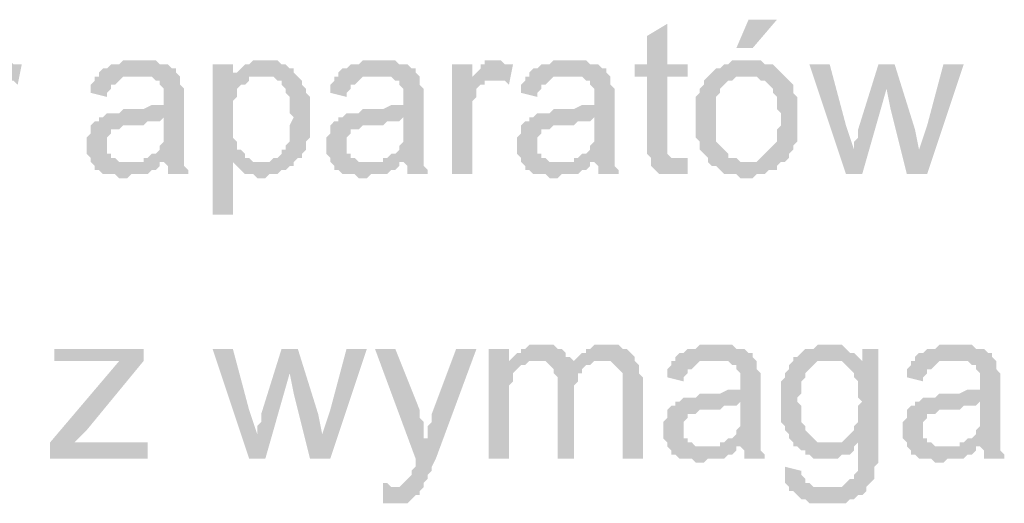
# Model space of a CAD drawing. Header units: millimetres. Extents: x -523 to 1404227, y -783705 to 1038705.
# Tile 390 of 508: x 708690 to 709716, y 220876 to 221380. Entities that reach past the tile are written whole.
import ezdxf

# ---------------------------------------------------------------- set-up
doc = ezdxf.new("R2010")
doc.units = ezdxf.units.MM
doc.linetypes.add('ACAD_ISO08W100', pattern=[36, 24, -3, 6, -3])
doc.layers.add('!!ELEKTRYKA', color=7, linetype='Continuous')

msp = doc.modelspace()

# ---------------------------------------------------------------- hatches: boundary and pattern name
at = {"layer": '!!ELEKTRYKA', "linetype": 'ACAD_ISO08W100'}
for points in [[(709364.78, 221375.97), (709343.61, 221363.27), (709343.61, 221333.64), (709330.91, 221333.64), (709330.91, 221320.94), (709343.61, 221320.94), (709343.61, 221253.2), (709343.61, 221253.2), (709343.61, 221244.73), (709343.61, 221240.5), (709347.85, 221236.27), (709377.48, 221236.27), (709373.25, 221236.27), (709369.01, 221236.27), (709369.01, 221236.27), (709364.78, 221240.5), (709364.78, 221240.5), (709364.78, 221244.73), (709364.78, 221253.2), (709364.78, 221320.94), (709385.95, 221320.94), (709385.95, 221333.64), (709364.78, 221333.64)], [(708674.73, 221337.87), (708674.73, 221337.87), (708662.03, 221337.87), (708662.03, 221333.64), (708657.79, 221333.64), (708657.79, 221329.4), (708653.56, 221325.17), (708649.33, 221320.94), (708649.33, 221316.7), (708670.49, 221316.7), (708674.73, 221316.7), (708678.96, 221316.7), (708683.19, 221316.7), (708687.43, 221312.47), (708691.66, 221333.64), (708687.43, 221333.64), (708683.19, 221333.64), (708678.96, 221337.87), (708678.96, 221337.87)], [(708814.43, 221337.87), (708814.43, 221337.87), (708797.5, 221337.87), (708793.26, 221333.64), (708789.03, 221333.64), (708784.8, 221333.64), (708780.56, 221329.4), (708776.33, 221329.4), (708772.1, 221325.17), (708772.1, 221320.94), (708810.2, 221320.94), (708814.43, 221320.94), (708818.67, 221320.94), (708822.9, 221320.94), (708827.13, 221320.94), (708831.37, 221316.7), (708835.6, 221316.7), (708835.6, 221312.47), (708835.6, 221312.47), (708839.83, 221308.23), (708839.83, 221304), (708839.83, 221299.77), (708839.83, 221299.77), (708839.83, 221291.3), (708839.83, 221291.3), (708835.6, 221291.3), (708831.37, 221291.3), (708831.37, 221291.3), (708827.13, 221291.3), (708818.67, 221287.07), (708814.43, 221287.07), (708810.2, 221287.07), (708805.96, 221287.07), (708797.5, 221287.07), (708793.26, 221282.83), (708789.03, 221282.83), (708789.03, 221282.83), (708784.8, 221282.83), (708780.56, 221282.83), (708776.33, 221278.6), (708839.83, 221278.6), (708839.83, 221270.13), (708839.83, 221265.9), (708839.83, 221261.67), (708839.83, 221257.43), (708839.83, 221253.2), (708835.6, 221248.97), (708835.6, 221248.97), (708835.6, 221244.73), (708831.37, 221240.5), (708827.13, 221240.5), (708822.9, 221236.27), (708818.67, 221236.27), (708818.67, 221232.03), (708839.83, 221232.03), (708839.83, 221232.03), (708844.07, 221227.8), (708844.07, 221223.57), (708844.07, 221219.33), (708865.23, 221219.33), (708865.23, 221219.33), (708865.23, 221223.57), (708861, 221227.8), (708861, 221232.03), (708861, 221236.27), (708861, 221236.27), (708861, 221240.5), (708861, 221244.73), (708861, 221248.97), (708861, 221253.2), (708861, 221261.67), (708861, 221265.9), (708861, 221295.53), (708861, 221295.53), (708861, 221299.77), (708861, 221304), (708861, 221308.23), (708856.77, 221312.47), (708856.77, 221312.47), (708856.77, 221316.7), (708856.77, 221320.94), (708852.53, 221325.17), (708852.53, 221329.4), (708848.3, 221329.4), (708844.07, 221333.64), (708839.83, 221333.64), (708835.6, 221333.64), (708831.37, 221337.87), (708827.13, 221337.87), (708822.9, 221337.87), (708818.67, 221337.87)], [(708945.67, 221337.87), (708932.97, 221337.87), (708928.73, 221333.64), (708924.5, 221333.64), (708920.27, 221329.4), (708916.03, 221325.17), (708911.8, 221325.17), (708941.43, 221320.94), (708945.67, 221320.94), (708949.9, 221320.94), (708954.14, 221320.94), (708958.37, 221316.7), (708962.6, 221316.7), (708962.6, 221312.47), (708966.84, 221308.23), (708966.84, 221304), (708971.07, 221299.77), (708971.07, 221299.77), (708971.07, 221291.3), (708971.07, 221287.07), (708971.07, 221282.83), (708975.3, 221278.6), (708975.3, 221278.6), (708971.07, 221270.13), (708971.07, 221265.9), (708971.07, 221261.67), (708971.07, 221257.43), (708971.07, 221253.2), (708966.84, 221248.97), (708966.84, 221244.73), (708962.6, 221244.73), (708962.6, 221240.5), (708958.37, 221236.27), (708954.14, 221236.27), (708949.9, 221232.03), (708945.67, 221232.03), (708941.43, 221232.03), (708911.8, 221232.03), (708916.03, 221227.8), (708916.03, 221227.8), (708920.27, 221223.57), (708924.5, 221219.33), (708924.5, 221219.33), (708928.73, 221219.33), (708932.97, 221219.33), (708937.2, 221215.1), (708941.43, 221215.1), (708941.43, 221215.1), (708945.67, 221215.1), (708949.9, 221219.33), (708954.14, 221219.33), (708958.37, 221219.33), (708962.6, 221223.57), (708966.84, 221223.57), (708971.07, 221227.8), (708975.3, 221227.8), (708975.3, 221232.03), (708979.54, 221236.27), (708983.77, 221236.27), (708983.77, 221240.5), (708988, 221244.73), (708988, 221248.97), (708988, 221253.2), (708992.24, 221257.43), (708992.24, 221261.67), (708992.24, 221265.9), (708992.24, 221270.13), (708992.24, 221274.37), (708992.24, 221278.6), (708992.24, 221278.6), (708992.24, 221282.83), (708992.24, 221287.07), (708992.24, 221291.3), (708992.24, 221295.53), (708992.24, 221299.77), (708988, 221304), (708988, 221308.23), (708988, 221308.23), (708983.77, 221312.47), (708983.77, 221316.7), (708979.54, 221320.94), (708975.3, 221325.17), (708975.3, 221329.4), (708971.07, 221329.4), (708971.07, 221329.4), (708966.84, 221333.64), (708962.6, 221333.64), (708958.37, 221337.87), (708954.14, 221337.87), (708949.9, 221337.87)], [(709064.2, 221337.87), (709064.2, 221337.87), (709047.27, 221337.87), (709043.04, 221333.64), (709038.8, 221333.64), (709034.57, 221333.64), (709030.34, 221329.4), (709026.1, 221329.4), (709021.87, 221325.17), (709021.87, 221320.94), (709059.97, 221320.94), (709064.2, 221320.94), (709068.44, 221320.94), (709072.67, 221320.94), (709076.9, 221320.94), (709081.14, 221316.7), (709085.37, 221316.7), (709085.37, 221312.47), (709085.37, 221312.47), (709089.61, 221308.23), (709089.61, 221304), (709089.61, 221299.77), (709089.61, 221299.77), (709089.61, 221291.3), (709089.61, 221291.3), (709085.37, 221291.3), (709081.14, 221291.3), (709081.14, 221291.3), (709076.9, 221291.3), (709068.44, 221287.07), (709064.2, 221287.07), (709059.97, 221287.07), (709055.74, 221287.07), (709047.27, 221287.07), (709043.04, 221282.83), (709038.8, 221282.83), (709038.8, 221282.83), (709034.57, 221282.83), (709030.34, 221282.83), (709026.1, 221278.6), (709089.61, 221278.6), (709089.61, 221270.13), (709089.61, 221265.9), (709089.61, 221261.67), (709089.61, 221257.43), (709089.61, 221253.2), (709085.37, 221248.97), (709085.37, 221248.97), (709085.37, 221244.73), (709081.14, 221240.5), (709076.9, 221240.5), (709072.67, 221236.27), (709068.44, 221236.27), (709068.44, 221232.03), (709089.61, 221232.03), (709089.61, 221232.03), (709093.84, 221227.8), (709093.84, 221223.57), (709093.84, 221219.33), (709115.01, 221219.33), (709115.01, 221219.33), (709115.01, 221223.57), (709110.77, 221227.8), (709110.77, 221232.03), (709110.77, 221236.27), (709110.77, 221236.27), (709110.77, 221240.5), (709110.77, 221244.73), (709110.77, 221248.97), (709110.77, 221253.2), (709110.77, 221261.67), (709110.77, 221265.9), (709110.77, 221295.53), (709110.77, 221295.53), (709110.77, 221299.77), (709110.77, 221304), (709110.77, 221308.23), (709106.54, 221312.47), (709106.54, 221312.47), (709106.54, 221316.7), (709106.54, 221320.94), (709102.31, 221325.17), (709102.31, 221329.4), (709098.07, 221329.4), (709093.84, 221333.64), (709089.61, 221333.64), (709085.37, 221333.64), (709081.14, 221337.87), (709076.9, 221337.87), (709072.67, 221337.87), (709068.44, 221337.87)], [(709186.97, 221337.87), (709186.97, 221337.87), (709174.27, 221337.87), (709174.27, 221333.64), (709170.04, 221333.64), (709170.04, 221329.4), (709165.81, 221325.17), (709161.57, 221320.94), (709161.57, 221316.7), (709182.74, 221316.7), (709186.97, 221316.7), (709191.21, 221316.7), (709195.44, 221316.7), (709199.67, 221312.47), (709203.91, 221333.64), (709199.67, 221333.64), (709195.44, 221333.64), (709191.21, 221337.87), (709191.21, 221337.87)], [(709263.18, 221337.87), (709263.18, 221337.87), (709246.24, 221337.87), (709242.01, 221333.64), (709237.78, 221333.64), (709233.54, 221333.64), (709229.31, 221329.4), (709225.08, 221329.4), (709220.84, 221325.17), (709220.84, 221320.94), (709258.94, 221320.94), (709263.18, 221320.94), (709267.41, 221320.94), (709271.64, 221320.94), (709275.88, 221320.94), (709280.11, 221316.7), (709284.34, 221316.7), (709284.34, 221312.47), (709284.34, 221312.47), (709288.58, 221308.23), (709288.58, 221304), (709288.58, 221299.77), (709288.58, 221299.77), (709288.58, 221291.3), (709288.58, 221291.3), (709284.34, 221291.3), (709280.11, 221291.3), (709280.11, 221291.3), (709275.88, 221291.3), (709267.41, 221287.07), (709263.18, 221287.07), (709258.94, 221287.07), (709254.71, 221287.07), (709246.24, 221287.07), (709242.01, 221282.83), (709237.78, 221282.83), (709237.78, 221282.83), (709233.54, 221282.83), (709229.31, 221282.83), (709225.08, 221278.6), (709288.58, 221278.6), (709288.58, 221270.13), (709288.58, 221265.9), (709288.58, 221261.67), (709288.58, 221257.43), (709288.58, 221253.2), (709284.34, 221248.97), (709284.34, 221248.97), (709284.34, 221244.73), (709280.11, 221240.5), (709275.88, 221240.5), (709271.64, 221236.27), (709267.41, 221236.27), (709267.41, 221232.03), (709288.58, 221232.03), (709288.58, 221232.03), (709292.81, 221227.8), (709292.81, 221223.57), (709292.81, 221219.33), (709313.98, 221219.33), (709313.98, 221219.33), (709313.98, 221223.57), (709309.74, 221227.8), (709309.74, 221232.03), (709309.74, 221236.27), (709309.74, 221236.27), (709309.74, 221240.5), (709309.74, 221244.73), (709309.74, 221248.97), (709309.74, 221253.2), (709309.74, 221261.67), (709309.74, 221265.9), (709309.74, 221295.53), (709309.74, 221295.53), (709309.74, 221299.77), (709309.74, 221304), (709309.74, 221308.23), (709305.51, 221312.47), (709305.51, 221312.47), (709305.51, 221316.7), (709305.51, 221320.94), (709301.28, 221325.17), (709301.28, 221329.4), (709297.04, 221329.4), (709292.81, 221333.64), (709288.58, 221333.64), (709284.34, 221333.64), (709280.11, 221337.87), (709275.88, 221337.87), (709271.64, 221337.87), (709267.41, 221337.87)], [(709449.45, 221337.87), (709432.51, 221337.87), (709428.28, 221333.64), (709424.05, 221333.64), (709419.81, 221329.4), (709415.58, 221329.4), (709411.35, 221325.17), (709411.35, 221325.17), (709407.11, 221320.94), (709449.45, 221320.94), (709449.45, 221320.94), (709453.68, 221320.94), (709457.91, 221320.94), (709462.15, 221316.7), (709466.38, 221316.7), (709470.62, 221312.47), (709470.62, 221312.47), (709474.85, 221308.23), (709474.85, 221304), (709479.08, 221299.77), (709479.08, 221295.53), (709479.08, 221291.3), (709479.08, 221287.07), (709483.32, 221282.83), (709483.32, 221278.6), (709483.32, 221278.6), (709483.32, 221270.13), (709479.08, 221265.9), (709479.08, 221261.67), (709479.08, 221257.43), (709479.08, 221253.2), (709474.85, 221248.97), (709474.85, 221248.97), (709470.62, 221244.73), (709470.62, 221244.73), (709466.38, 221240.5), (709462.15, 221236.27), (709462.15, 221236.27), (709457.91, 221232.03), (709453.68, 221232.03), (709449.45, 221232.03), (709407.11, 221232.03), (709411.35, 221227.8), (709415.58, 221227.8), (709419.81, 221223.57), (709419.81, 221223.57), (709424.05, 221219.33), (709428.28, 221219.33), (709432.51, 221219.33), (709436.75, 221219.33), (709440.98, 221215.1), (709449.45, 221215.1), (709449.45, 221215.1), (709453.68, 221215.1), (709457.91, 221219.33), (709462.15, 221219.33), (709466.38, 221219.33), (709470.62, 221223.57), (709474.85, 221223.57), (709479.08, 221223.57), (709479.08, 221227.8), (709483.32, 221232.03), (709487.55, 221232.03), (709491.78, 221236.27), (709491.78, 221240.5), (709496.02, 221244.73), (709496.02, 221244.73), (709496.02, 221248.97), (709500.25, 221253.2), (709500.25, 221253.2), (709500.25, 221257.43), (709500.25, 221261.67), (709500.25, 221270.13), (709500.25, 221274.37), (709500.25, 221278.6), (709500.25, 221282.83), (709500.25, 221287.07), (709500.25, 221291.3), (709500.25, 221295.53), (709500.25, 221299.77), (709496.02, 221304), (709496.02, 221308.23), (709496.02, 221312.47), (709491.78, 221316.7), (709487.55, 221320.94), (709487.55, 221320.94), (709483.32, 221325.17), (709479.08, 221329.4), (709479.08, 221329.4), (709474.85, 221333.64), (709470.62, 221333.64), (709466.38, 221333.64), (709462.15, 221337.87), (709457.91, 221337.87), (709453.68, 221337.87)], [(708911.8, 221333.64), (708890.63, 221333.64), (708890.63, 221177), (708911.8, 221177), (708911.8, 221232.03), (708941.43, 221232.03), (708937.2, 221232.03), (708932.97, 221232.03), (708928.73, 221236.27), (708924.5, 221236.27), (708924.5, 221240.5), (708920.27, 221244.73), (708916.03, 221244.73), (708916.03, 221248.97), (708916.03, 221253.2), (708911.8, 221257.43), (708911.8, 221261.67), (708911.8, 221265.9), (708911.8, 221270.13), (708911.8, 221278.6), (708911.8, 221278.6), (708911.8, 221282.83), (708911.8, 221287.07), (708911.8, 221291.3), (708911.8, 221295.53), (708916.03, 221299.77), (708916.03, 221304), (708916.03, 221308.23), (708920.27, 221312.47), (708924.5, 221312.47), (708928.73, 221316.7), (708928.73, 221320.94), (708911.8, 221320.94)], [(709161.57, 221333.64), (709140.41, 221333.64), (709140.41, 221219.33), (709161.57, 221219.33), (709161.57, 221278.6), (709161.57, 221282.83), (709161.57, 221287.07), (709161.57, 221291.3), (709161.57, 221295.53), (709165.81, 221299.77), (709165.81, 221304), (709165.81, 221308.23), (709170.04, 221312.47), (709174.27, 221312.47), (709174.27, 221316.7), (709178.51, 221316.7), (709182.74, 221316.7), (709161.57, 221316.7)], [(709534.12, 221333.64), (709512.95, 221333.64), (709551.05, 221219.33), (709559.52, 221244.73), (709551.05, 221270.13)], [(709601.85, 221333.64), (709584.92, 221333.64), (709563.75, 221265.9), (709563.75, 221257.43), (709559.52, 221253.2), (709559.52, 221248.97), (709559.52, 221244.73), (709559.52, 221244.73), (709551.05, 221219.33), (709567.98, 221219.33), (709593.38, 221308.23)], [(709601.85, 221333.64), (709593.38, 221308.23), (709597.62, 221287.07), (709614.55, 221219.33), (709627.25, 221244.73), (709623.02, 221265.9)], [(709673.82, 221333.64), (709652.65, 221333.64), (709635.72, 221270.13), (709627.25, 221244.73), (709614.55, 221219.33), (709635.72, 221219.33)], [(708772.1, 221320.94), (708767.86, 221320.94), (708767.86, 221316.7), (708763.63, 221312.47), (708763.63, 221308.23), (708763.63, 221304), (708780.56, 221299.77), (708780.56, 221304), (708784.8, 221308.23), (708784.8, 221312.47), (708789.03, 221312.47), (708793.26, 221316.7), (708793.26, 221316.7), (708797.5, 221320.94), (708801.73, 221320.94), (708805.96, 221320.94), (708810.2, 221320.94)], [(709021.87, 221320.94), (709017.64, 221320.94), (709017.64, 221316.7), (709013.4, 221312.47), (709013.4, 221308.23), (709013.4, 221304), (709030.34, 221299.77), (709030.34, 221304), (709034.57, 221308.23), (709034.57, 221312.47), (709038.8, 221312.47), (709043.04, 221316.7), (709043.04, 221316.7), (709047.27, 221320.94), (709051.5, 221320.94), (709055.74, 221320.94), (709059.97, 221320.94)], [(709220.84, 221320.94), (709216.61, 221320.94), (709216.61, 221316.7), (709212.38, 221312.47), (709212.38, 221308.23), (709212.38, 221304), (709229.31, 221299.77), (709229.31, 221304), (709233.54, 221308.23), (709233.54, 221312.47), (709237.78, 221312.47), (709242.01, 221316.7), (709242.01, 221316.7), (709246.24, 221320.94), (709250.48, 221320.94), (709254.71, 221320.94), (709258.94, 221320.94)], [(709407.11, 221320.94), (709407.11, 221320.94), (709402.88, 221316.7), (709402.88, 221312.47), (709398.65, 221308.23), (709398.65, 221304), (709394.41, 221299.77), (709394.41, 221295.53), (709394.41, 221291.3), (709394.41, 221287.07), (709394.41, 221282.83), (709394.41, 221278.6), (709394.41, 221278.6), (709394.41, 221270.13), (709394.41, 221265.9), (709394.41, 221261.67), (709394.41, 221257.43), (709398.65, 221253.2), (709398.65, 221248.97), (709398.65, 221244.73), (709402.88, 221240.5), (709402.88, 221240.5), (709407.11, 221236.27), (709407.11, 221232.03), (709449.45, 221232.03), (709445.21, 221232.03), (709440.98, 221232.03), (709436.75, 221236.27), (709432.51, 221236.27), (709428.28, 221236.27), (709428.28, 221240.5), (709424.05, 221244.73), (709424.05, 221244.73), (709419.81, 221248.97), (709419.81, 221248.97), (709415.58, 221253.2), (709415.58, 221257.43), (709415.58, 221261.67), (709415.58, 221265.9), (709415.58, 221270.13), (709415.58, 221278.6), (709415.58, 221278.6), (709415.58, 221282.83), (709415.58, 221287.07), (709415.58, 221291.3), (709415.58, 221295.53), (709415.58, 221299.77), (709419.81, 221304), (709419.81, 221308.23), (709424.05, 221312.47), (709424.05, 221312.47), (709428.28, 221316.7), (709432.51, 221316.7), (709436.75, 221320.94), (709440.98, 221320.94), (709445.21, 221320.94), (709449.45, 221320.94)], [(708776.33, 221278.6), (708772.1, 221278.6), (708772.1, 221274.37), (708767.86, 221274.37), (708763.63, 221270.13), (708763.63, 221265.9), (708763.63, 221261.67), (708759.4, 221257.43), (708759.4, 221253.2), (708759.4, 221248.97), (708759.4, 221248.97), (708759.4, 221244.73), (708759.4, 221240.5), (708763.63, 221236.27), (708763.63, 221232.03), (708767.86, 221227.8), (708767.86, 221227.8), (708767.86, 221223.57), (708772.1, 221223.57), (708776.33, 221219.33), (708780.56, 221219.33), (708784.8, 221219.33), (708789.03, 221219.33), (708793.26, 221215.1), (708797.5, 221215.1), (708801.73, 221215.1), (708805.96, 221219.33), (708810.2, 221219.33), (708814.43, 221219.33), (708818.67, 221219.33), (708822.9, 221219.33), (708827.13, 221223.57), (708831.37, 221223.57), (708835.6, 221227.8), (708835.6, 221232.03), (708801.73, 221232.03), (708801.73, 221232.03), (708797.5, 221232.03), (708793.26, 221232.03), (708789.03, 221236.27), (708784.8, 221236.27), (708784.8, 221240.5), (708780.56, 221240.5), (708780.56, 221244.73), (708780.56, 221248.97), (708780.56, 221253.2), (708780.56, 221257.43), (708784.8, 221261.67), (708784.8, 221261.67), (708784.8, 221265.9), (708789.03, 221265.9), (708793.26, 221265.9), (708797.5, 221270.13), (708801.73, 221270.13), (708805.96, 221270.13), (708810.2, 221270.13), (708814.43, 221270.13), (708818.67, 221270.13), (708822.9, 221274.37), (708827.13, 221274.37), (708831.37, 221274.37), (708835.6, 221274.37), (708839.83, 221278.6)], [(709026.1, 221278.6), (709021.87, 221278.6), (709021.87, 221274.37), (709017.64, 221274.37), (709013.4, 221270.13), (709013.4, 221265.9), (709013.4, 221261.67), (709009.17, 221257.43), (709009.17, 221253.2), (709009.17, 221248.97), (709009.17, 221248.97), (709009.17, 221244.73), (709009.17, 221240.5), (709013.4, 221236.27), (709013.4, 221232.03), (709017.64, 221227.8), (709017.64, 221227.8), (709017.64, 221223.57), (709021.87, 221223.57), (709026.1, 221219.33), (709030.34, 221219.33), (709034.57, 221219.33), (709038.8, 221219.33), (709043.04, 221215.1), (709047.27, 221215.1), (709051.5, 221215.1), (709055.74, 221219.33), (709059.97, 221219.33), (709064.2, 221219.33), (709068.44, 221219.33), (709072.67, 221219.33), (709076.9, 221223.57), (709081.14, 221223.57), (709085.37, 221227.8), (709085.37, 221232.03), (709051.5, 221232.03), (709051.5, 221232.03), (709047.27, 221232.03), (709043.04, 221232.03), (709038.8, 221236.27), (709034.57, 221236.27), (709034.57, 221240.5), (709030.34, 221240.5), (709030.34, 221244.73), (709030.34, 221248.97), (709030.34, 221253.2), (709030.34, 221257.43), (709034.57, 221261.67), (709034.57, 221261.67), (709034.57, 221265.9), (709038.8, 221265.9), (709043.04, 221265.9), (709047.27, 221270.13), (709051.5, 221270.13), (709055.74, 221270.13), (709059.97, 221270.13), (709064.2, 221270.13), (709068.44, 221270.13), (709072.67, 221274.37), (709076.9, 221274.37), (709081.14, 221274.37), (709085.37, 221274.37), (709089.61, 221278.6)], [(709225.08, 221278.6), (709220.84, 221278.6), (709220.84, 221274.37), (709216.61, 221274.37), (709212.38, 221270.13), (709212.38, 221265.9), (709212.38, 221261.67), (709208.14, 221257.43), (709208.14, 221253.2), (709208.14, 221248.97), (709208.14, 221248.97), (709208.14, 221244.73), (709208.14, 221240.5), (709212.38, 221236.27), (709212.38, 221232.03), (709216.61, 221227.8), (709216.61, 221227.8), (709216.61, 221223.57), (709220.84, 221223.57), (709225.08, 221219.33), (709229.31, 221219.33), (709233.54, 221219.33), (709237.78, 221219.33), (709242.01, 221215.1), (709246.24, 221215.1), (709250.48, 221215.1), (709254.71, 221219.33), (709258.94, 221219.33), (709263.18, 221219.33), (709267.41, 221219.33), (709271.64, 221219.33), (709275.88, 221223.57), (709280.11, 221223.57), (709284.34, 221227.8), (709284.34, 221232.03), (709250.48, 221232.03), (709250.48, 221232.03), (709246.24, 221232.03), (709242.01, 221232.03), (709237.78, 221236.27), (709233.54, 221236.27), (709233.54, 221240.5), (709229.31, 221240.5), (709229.31, 221244.73), (709229.31, 221248.97), (709229.31, 221253.2), (709229.31, 221257.43), (709233.54, 221261.67), (709233.54, 221261.67), (709233.54, 221265.9), (709237.78, 221265.9), (709242.01, 221265.9), (709246.24, 221270.13), (709250.48, 221270.13), (709254.71, 221270.13), (709258.94, 221270.13), (709263.18, 221270.13), (709267.41, 221270.13), (709271.64, 221274.37), (709275.88, 221274.37), (709280.11, 221274.37), (709284.34, 221274.37), (709288.58, 221278.6)], [(709385.95, 221236.27), (709347.85, 221236.27), (709347.85, 221232.03), (709347.85, 221232.03), (709347.85, 221227.8), (709352.08, 221223.57), (709356.31, 221219.33), (709360.55, 221219.33), (709360.55, 221219.33), (709369.01, 221219.33), (709373.25, 221219.33), (709373.25, 221219.33), (709377.48, 221219.33), (709381.71, 221219.33), (709385.95, 221219.33)], [(709233.54, 221041.53), (709220.84, 221041.53), (709216.61, 221037.29), (709212.38, 221037.29), (709212.38, 221033.06), (709208.14, 221033.06), (709203.91, 221028.83), (709199.67, 221024.59), (709229.31, 221024.59), (709229.31, 221024.59), (709233.54, 221024.59), (709237.78, 221024.59), (709242.01, 221020.36), (709267.41, 221020.36), (709267.41, 221024.59), (709263.18, 221028.83), (709258.94, 221028.83), (709258.94, 221033.06), (709254.71, 221037.29), (709254.71, 221037.29), (709250.48, 221037.29), (709246.24, 221041.53), (709242.01, 221041.53), (709237.78, 221041.53)], [(709301.28, 221041.53), (709288.58, 221041.53), (709284.34, 221037.29), (709280.11, 221037.29), (709280.11, 221033.06), (709275.88, 221033.06), (709271.64, 221028.83), (709267.41, 221024.59), (709297.04, 221024.59), (709301.28, 221024.59), (709305.51, 221024.59), (709309.74, 221020.36), (709309.74, 221020.36), (709313.98, 221016.13), (709318.21, 221011.89), (709318.21, 221011.89), (709318.21, 221007.66), (709318.21, 221003.43), (709318.21, 220994.96), (709318.21, 220922.99), (709339.38, 220922.99), (709339.38, 221003.43), (709339.38, 221003.43), (709339.38, 221007.66), (709335.14, 221011.89), (709335.14, 221020.36), (709335.14, 221020.36), (709330.91, 221024.59), (709330.91, 221028.83), (709326.68, 221033.06), (709326.68, 221033.06), (709322.44, 221037.29), (709318.21, 221037.29), (709313.98, 221041.53), (709309.74, 221041.53), (709305.51, 221041.53)], [(709415.58, 221041.53), (709415.58, 221041.53), (709398.65, 221041.53), (709394.41, 221037.29), (709390.18, 221037.29), (709385.95, 221037.29), (709381.71, 221033.06), (709377.48, 221033.06), (709373.25, 221028.83), (709373.25, 221024.59), (709411.35, 221024.59), (709415.58, 221024.59), (709419.81, 221024.59), (709424.05, 221024.59), (709428.28, 221024.59), (709432.51, 221020.36), (709436.75, 221020.36), (709436.75, 221016.13), (709436.75, 221016.13), (709440.98, 221011.89), (709440.98, 221007.66), (709440.98, 221003.43), (709440.98, 221003.43), (709440.98, 220994.96), (709440.98, 220994.96), (709436.75, 220994.96), (709432.51, 220994.96), (709432.51, 220994.96), (709428.28, 220994.96), (709419.81, 220990.73), (709415.58, 220990.73), (709411.35, 220990.73), (709407.11, 220990.73), (709398.65, 220990.73), (709394.41, 220986.49), (709390.18, 220986.49), (709390.18, 220986.49), (709385.95, 220986.49), (709381.71, 220986.49), (709377.48, 220982.26), (709440.98, 220982.26), (709440.98, 220973.79), (709440.98, 220969.56), (709440.98, 220965.33), (709440.98, 220961.09), (709440.98, 220956.86), (709436.75, 220952.63), (709436.75, 220952.63), (709436.75, 220948.39), (709432.51, 220944.16), (709428.28, 220944.16), (709424.05, 220939.93), (709419.81, 220939.93), (709419.81, 220935.69), (709440.98, 220935.69), (709440.98, 220935.69), (709445.21, 220931.46), (709445.21, 220927.23), (709445.21, 220922.99), (709466.38, 220922.99), (709466.38, 220922.99), (709466.38, 220927.23), (709462.15, 220931.46), (709462.15, 220935.69), (709462.15, 220939.93), (709462.15, 220939.93), (709462.15, 220944.16), (709462.15, 220948.39), (709462.15, 220952.63), (709462.15, 220956.86), (709462.15, 220965.33), (709462.15, 220969.56), (709462.15, 220999.19), (709462.15, 220999.19), (709462.15, 221003.43), (709462.15, 221007.66), (709462.15, 221011.89), (709457.91, 221016.13), (709457.91, 221016.13), (709457.91, 221020.36), (709457.91, 221024.59), (709453.68, 221028.83), (709453.68, 221033.06), (709449.45, 221033.06), (709445.21, 221037.29), (709440.98, 221037.29), (709436.75, 221037.29), (709432.51, 221041.53), (709428.28, 221041.53), (709424.05, 221041.53), (709419.81, 221041.53)], [(709534.12, 221041.53), (709521.42, 221041.53), (709517.18, 221037.29), (709508.72, 221037.29), (709504.48, 221033.06), (709504.48, 221033.06), (709500.25, 221028.83), (709496.02, 221028.83), (709534.12, 221024.59), (709538.35, 221024.59), (709542.58, 221024.59), (709567.98, 221024.59), (709567.98, 221024.59), (709563.75, 221028.83), (709559.52, 221033.06), (709555.28, 221033.06), (709551.05, 221037.29), (709551.05, 221037.29), (709546.82, 221041.53), (709542.58, 221041.53), (709538.35, 221041.53)], [(709665.35, 221041.53), (709665.35, 221041.53), (709648.42, 221041.53), (709644.19, 221037.29), (709639.95, 221037.29), (709635.72, 221037.29), (709631.49, 221033.06), (709627.25, 221033.06), (709623.02, 221028.83), (709623.02, 221024.59), (709661.12, 221024.59), (709665.35, 221024.59), (709669.59, 221024.59), (709673.82, 221024.59), (709678.05, 221024.59), (709682.29, 221020.36), (709686.52, 221020.36), (709686.52, 221016.13), (709686.52, 221016.13), (709690.75, 221011.89), (709690.75, 221007.66), (709690.75, 221003.43), (709690.75, 221003.43), (709690.75, 220994.96), (709690.75, 220994.96), (709686.52, 220994.96), (709682.29, 220994.96), (709682.29, 220994.96), (709678.05, 220994.96), (709669.59, 220990.73), (709665.35, 220990.73), (709661.12, 220990.73), (709656.89, 220990.73), (709648.42, 220990.73), (709644.19, 220986.49), (709639.95, 220986.49), (709639.95, 220986.49), (709635.72, 220986.49), (709631.49, 220986.49), (709627.25, 220982.26), (709690.75, 220982.26), (709690.75, 220973.79), (709690.75, 220969.56), (709690.75, 220965.33), (709690.75, 220961.09), (709690.75, 220956.86), (709686.52, 220952.63), (709686.52, 220952.63), (709686.52, 220948.39), (709682.29, 220944.16), (709678.05, 220944.16), (709673.82, 220939.93), (709669.59, 220939.93), (709669.59, 220935.69), (709690.75, 220935.69), (709690.75, 220935.69), (709694.99, 220931.46), (709694.99, 220927.23), (709694.99, 220922.99), (709716.15, 220922.99), (709716.15, 220922.99), (709716.15, 220927.23), (709711.92, 220931.46), (709711.92, 220935.69), (709711.92, 220939.93), (709711.92, 220939.93), (709711.92, 220944.16), (709711.92, 220948.39), (709711.92, 220952.63), (709711.92, 220956.86), (709711.92, 220965.33), (709711.92, 220969.56), (709711.92, 220999.19), (709711.92, 220999.19), (709711.92, 221003.43), (709711.92, 221007.66), (709711.92, 221011.89), (709707.69, 221016.13), (709707.69, 221016.13), (709707.69, 221020.36), (709707.69, 221024.59), (709703.45, 221028.83), (709703.45, 221033.06), (709699.22, 221033.06), (709694.99, 221037.29), (709690.75, 221037.29), (709686.52, 221037.29), (709682.29, 221041.53), (709678.05, 221041.53), (709673.82, 221041.53), (709669.59, 221041.53)], [(708911.8, 221037.29), (708890.63, 221037.29), (708928.73, 220922.99), (708937.2, 220948.39), (708928.73, 220973.79)], [(708979.54, 221037.29), (708962.6, 221037.29), (708941.43, 220969.56), (708941.43, 220961.09), (708937.2, 220956.86), (708937.2, 220952.63), (708937.2, 220948.39), (708937.2, 220948.39), (708928.73, 220922.99), (708945.67, 220922.99), (708971.07, 221011.89)], [(708979.54, 221037.29), (708971.07, 221011.89), (708975.3, 220990.73), (708992.24, 220922.99), (709004.94, 220948.39), (709000.7, 220969.56)], [(709051.5, 221037.29), (709030.34, 221037.29), (709013.4, 220973.79), (709004.94, 220948.39), (708992.24, 220922.99), (709013.4, 220922.99)], [(709081.14, 221037.29), (709059.97, 221037.29), (709102.31, 220922.99), (709115.01, 220944.16), (709110.77, 220944.16), (709110.77, 220952.63), (709110.77, 220956.86), (709110.77, 220961.09), (709106.54, 220965.33), (709106.54, 220969.56), (709106.54, 220973.79)], [(709165.81, 221037.29), (709144.64, 221037.29), (709119.24, 220969.56), (709119.24, 220969.56), (709119.24, 220965.33), (709119.24, 220961.09), (709115.01, 220956.86), (709115.01, 220952.63), (709115.01, 220948.39), (709115.01, 220944.16), (709102.31, 220922.99), (709102.31, 220922.99), (709102.31, 220918.76), (709102.31, 220914.52), (709098.07, 220910.29), (709098.07, 220906.06), (709093.84, 220901.82), (709093.84, 220901.82), (709093.84, 220901.82), (709089.61, 220897.59), (709089.61, 220897.59), (709085.37, 220893.36), (709076.9, 220893.36), (709110.77, 220893.36), (709110.77, 220897.59), (709110.77, 220897.59), (709115.01, 220901.82), (709115.01, 220906.06), (709119.24, 220910.29), (709119.24, 220914.52), (709123.47, 220922.99)], [(709199.67, 221037.29), (709178.51, 221037.29), (709178.51, 220922.99), (709199.67, 220922.99), (709199.67, 220982.26), (709199.67, 220986.49), (709199.67, 220990.73), (709199.67, 220994.96), (709199.67, 220999.19), (709203.91, 221003.43), (709203.91, 221007.66), (709203.91, 221011.89), (709208.14, 221016.13), (709208.14, 221016.13), (709212.38, 221020.36), (709216.61, 221020.36), (709199.67, 221024.59)], [(709584.92, 221037.29), (709567.98, 221037.29), (709567.98, 221024.59), (709542.58, 221024.59), (709546.82, 221024.59), (709551.05, 221020.36), (709555.28, 221016.13), (709555.28, 221016.13), (709559.52, 221011.89), (709559.52, 221007.66), (709563.75, 221003.43), (709563.75, 221003.43), (709563.75, 220999.19), (709563.75, 220990.73), (709563.75, 220986.49), (709567.98, 220982.26), (709563.75, 220978.03), (709563.75, 220973.79), (709563.75, 220969.56), (709563.75, 220965.33), (709563.75, 220961.09), (709559.52, 220956.86), (709559.52, 220952.63), (709555.28, 220948.39), (709555.28, 220948.39), (709551.05, 220944.16), (709546.82, 220939.93), (709542.58, 220939.93), (709538.35, 220939.93), (709534.12, 220939.93), (709584.92, 220939.93)], [(708818.67, 221024.59), (708793.26, 221024.59), (708721.3, 220939.93), (708721.3, 220922.99), (708746.7, 220939.93), (708759.4, 220952.63)], [(709199.67, 221024.59), (709199.67, 221024.59), (709216.61, 221020.36), (709220.84, 221024.59), (709225.08, 221024.59), (709229.31, 221024.59)], [(709267.41, 221024.59), (709267.41, 221020.36), (709242.01, 221020.36), (709246.24, 221016.13), (709246.24, 221016.13), (709246.24, 221011.89), (709250.48, 221007.66), (709250.48, 221003.43), (709250.48, 220999.19), (709250.48, 220922.99), (709267.41, 220922.99), (709267.41, 220990.73), (709267.41, 220990.73), (709267.41, 220999.19), (709271.64, 221003.43), (709271.64, 221007.66), (709271.64, 221011.89), (709275.88, 221011.89), (709275.88, 221016.13), (709275.88, 221016.13), (709280.11, 221020.36), (709284.34, 221020.36), (709288.58, 221024.59), (709292.81, 221024.59), (709297.04, 221024.59)], [(709373.25, 221024.59), (709369.01, 221024.59), (709369.01, 221020.36), (709364.78, 221016.13), (709364.78, 221011.89), (709364.78, 221007.66), (709381.71, 221003.43), (709381.71, 221007.66), (709385.95, 221011.89), (709385.95, 221016.13), (709390.18, 221016.13), (709394.41, 221020.36), (709394.41, 221020.36), (709398.65, 221024.59), (709402.88, 221024.59), (709407.11, 221024.59), (709411.35, 221024.59)], [(709496.02, 221028.83), (709496.02, 221024.59), (709491.78, 221020.36), (709491.78, 221016.13), (709487.55, 221011.89), (709487.55, 221011.89), (709487.55, 221007.66), (709483.32, 221003.43), (709483.32, 220999.19), (709483.32, 220994.96), (709483.32, 220990.73), (709483.32, 220986.49), (709483.32, 220982.26), (709483.32, 220982.26), (709483.32, 220978.03), (709483.32, 220973.79), (709483.32, 220969.56), (709483.32, 220965.33), (709483.32, 220961.09), (709487.55, 220956.86), (709487.55, 220952.63), (709491.78, 220948.39), (709491.78, 220944.16), (709496.02, 220939.93), (709496.02, 220935.69), (709500.25, 220935.69), (709504.48, 220931.46), (709508.72, 220931.46), (709508.72, 220927.23), (709512.95, 220927.23), (709517.18, 220922.99), (709521.42, 220922.99), (709525.65, 220922.99), (709534.12, 220922.99), (709534.12, 220922.99), (709538.35, 220922.99), (709542.58, 220922.99), (709546.82, 220927.23), (709551.05, 220927.23), (709555.28, 220927.23), (709559.52, 220931.46), (709559.52, 220935.69), (709563.75, 220939.93), (709584.92, 220939.93), (709534.12, 220939.93), (709529.88, 220939.93), (709525.65, 220939.93), (709521.42, 220939.93), (709517.18, 220944.16), (709512.95, 220948.39), (709512.95, 220948.39), (709512.95, 220948.39), (709508.72, 220952.63), (709508.72, 220956.86), (709504.48, 220961.09), (709504.48, 220965.33), (709504.48, 220969.56), (709504.48, 220973.79), (709504.48, 220978.03), (709500.25, 220982.26), (709500.25, 220986.49), (709504.48, 220990.73), (709504.48, 220994.96), (709504.48, 220999.19), (709504.48, 221003.43), (709508.72, 221007.66), (709508.72, 221011.89), (709512.95, 221016.13), (709512.95, 221016.13), (709517.18, 221020.36), (709521.42, 221024.59), (709525.65, 221024.59), (709529.88, 221024.59), (709534.12, 221024.59)], [(709623.02, 221024.59), (709618.79, 221024.59), (709618.79, 221020.36), (709614.55, 221016.13), (709614.55, 221011.89), (709614.55, 221007.66), (709631.49, 221003.43), (709631.49, 221007.66), (709635.72, 221011.89), (709635.72, 221016.13), (709639.95, 221016.13), (709644.19, 221020.36), (709644.19, 221020.36), (709648.42, 221024.59), (709652.65, 221024.59), (709656.89, 221024.59), (709661.12, 221024.59)], [(709377.48, 220982.26), (709373.25, 220982.26), (709373.25, 220978.03), (709369.01, 220978.03), (709364.78, 220973.79), (709364.78, 220969.56), (709364.78, 220965.33), (709360.55, 220961.09), (709360.55, 220956.86), (709360.55, 220952.63), (709360.55, 220952.63), (709360.55, 220948.39), (709360.55, 220944.16), (709364.78, 220939.93), (709364.78, 220935.69), (709369.01, 220931.46), (709369.01, 220931.46), (709369.01, 220927.23), (709373.25, 220927.23), (709377.48, 220922.99), (709381.71, 220922.99), (709385.95, 220922.99), (709390.18, 220922.99), (709394.41, 220918.76), (709398.65, 220918.76), (709402.88, 220918.76), (709407.11, 220922.99), (709411.35, 220922.99), (709415.58, 220922.99), (709419.81, 220922.99), (709424.05, 220922.99), (709428.28, 220927.23), (709432.51, 220927.23), (709436.75, 220931.46), (709436.75, 220935.69), (709402.88, 220935.69), (709402.88, 220935.69), (709398.65, 220935.69), (709394.41, 220935.69), (709390.18, 220939.93), (709385.95, 220939.93), (709385.95, 220944.16), (709381.71, 220944.16), (709381.71, 220948.39), (709381.71, 220952.63), (709381.71, 220956.86), (709381.71, 220961.09), (709385.95, 220965.33), (709385.95, 220965.33), (709385.95, 220969.56), (709390.18, 220969.56), (709394.41, 220969.56), (709398.65, 220973.79), (709402.88, 220973.79), (709407.11, 220973.79), (709411.35, 220973.79), (709415.58, 220973.79), (709419.81, 220973.79), (709424.05, 220978.03), (709428.28, 220978.03), (709432.51, 220978.03), (709436.75, 220978.03), (709440.98, 220982.26)], [(709627.25, 220982.26), (709623.02, 220982.26), (709623.02, 220978.03), (709618.79, 220978.03), (709614.55, 220973.79), (709614.55, 220969.56), (709614.55, 220965.33), (709610.32, 220961.09), (709610.32, 220956.86), (709610.32, 220952.63), (709610.32, 220952.63), (709610.32, 220948.39), (709610.32, 220944.16), (709614.55, 220939.93), (709614.55, 220935.69), (709618.79, 220931.46), (709618.79, 220931.46), (709618.79, 220927.23), (709623.02, 220927.23), (709627.25, 220922.99), (709631.49, 220922.99), (709635.72, 220922.99), (709639.95, 220922.99), (709644.19, 220918.76), (709648.42, 220918.76), (709652.65, 220918.76), (709656.89, 220922.99), (709661.12, 220922.99), (709665.35, 220922.99), (709669.59, 220922.99), (709673.82, 220922.99), (709678.05, 220927.23), (709682.29, 220927.23), (709686.52, 220931.46), (709686.52, 220935.69), (709652.65, 220935.69), (709652.65, 220935.69), (709648.42, 220935.69), (709644.19, 220935.69), (709639.95, 220939.93), (709635.72, 220939.93), (709635.72, 220944.16), (709631.49, 220944.16), (709631.49, 220948.39), (709631.49, 220952.63), (709631.49, 220956.86), (709631.49, 220961.09), (709635.72, 220965.33), (709635.72, 220965.33), (709635.72, 220969.56), (709639.95, 220969.56), (709644.19, 220969.56), (709648.42, 220973.79), (709652.65, 220973.79), (709656.89, 220973.79), (709661.12, 220973.79), (709665.35, 220973.79), (709669.59, 220973.79), (709673.82, 220978.03), (709678.05, 220978.03), (709682.29, 220978.03), (709686.52, 220978.03), (709690.75, 220982.26)], [(709584.92, 220939.93), (709563.75, 220939.93), (709563.75, 220914.52), (709563.75, 220914.52), (709563.75, 220910.29), (709559.52, 220906.06), (709559.52, 220901.82), (709555.28, 220901.82), (709551.05, 220897.59), (709551.05, 220897.59), (709551.05, 220897.59), (709546.82, 220893.36), (709542.58, 220893.36), (709538.35, 220893.36), (709529.88, 220893.36), (709491.78, 220889.12), (709496.02, 220889.12), (709500.25, 220884.89), (709500.25, 220884.89), (709500.25, 220884.89), (709504.48, 220880.66), (709508.72, 220880.66), (709512.95, 220876.42), (709517.18, 220876.42), (709521.42, 220876.42), (709525.65, 220876.42), (709529.88, 220876.42), (709534.12, 220876.42), (709542.58, 220876.42), (709546.82, 220876.42), (709551.05, 220876.42), (709555.28, 220880.66), (709559.52, 220880.66), (709559.52, 220880.66), (709563.75, 220884.89), (709567.98, 220884.89), (709572.22, 220889.12), (709572.22, 220893.36), (709576.45, 220897.59), (709580.68, 220901.82), (709580.68, 220901.82), (709580.68, 220906.06), (709580.68, 220910.29), (709580.68, 220914.52), (709584.92, 220918.76), (709584.92, 220922.99), (709584.92, 220927.23), (709584.92, 220931.46)], [(709487.55, 220914.52), (709487.55, 220897.59), (709491.78, 220893.36), (709491.78, 220889.12), (709529.88, 220893.36), (709525.65, 220893.36), (709521.42, 220893.36), (709517.18, 220893.36), (709512.95, 220897.59), (709512.95, 220897.59), (709508.72, 220897.59), (709508.72, 220901.82), (709504.48, 220906.06), (709504.48, 220910.29)], [(709068.44, 220897.59), (709068.44, 220876.42), (709093.84, 220876.42), (709098.07, 220880.66), (709098.07, 220880.66), (709102.31, 220884.89), (709106.54, 220884.89), (709106.54, 220889.12), (709110.77, 220893.36), (709076.9, 220893.36), (709076.9, 220893.36), (709072.67, 220897.59)]]:
    msp.add_hatch(color=7, dxfattribs=at).paths.add_polyline_path(points)

# ---------------------------------------------------------------- linework, layer by layer
at = {"layer": '!!ELEKTRYKA', "color": 7, "linetype": 'ACAD_ISO08W100', "lineweight": -3}
for points in [[(709479.08, 221380.2), (709449.45, 221380.2), (709453.68, 221350.57), (709436.75, 221350.57)], [(708911.8, 221325.17), (708911.8, 221320.94), (708941.43, 221320.94)], [(708725.53, 221037.29), (708725.53, 221024.59), (708818.67, 221037.29), (708818.67, 221024.59)], [(708822.9, 220939.93), (708746.7, 220939.93), (708822.9, 220922.99), (708721.3, 220922.99)]]:
    msp.add_solid(points, dxfattribs=at)

doc.saveas('drawing.dxf')
